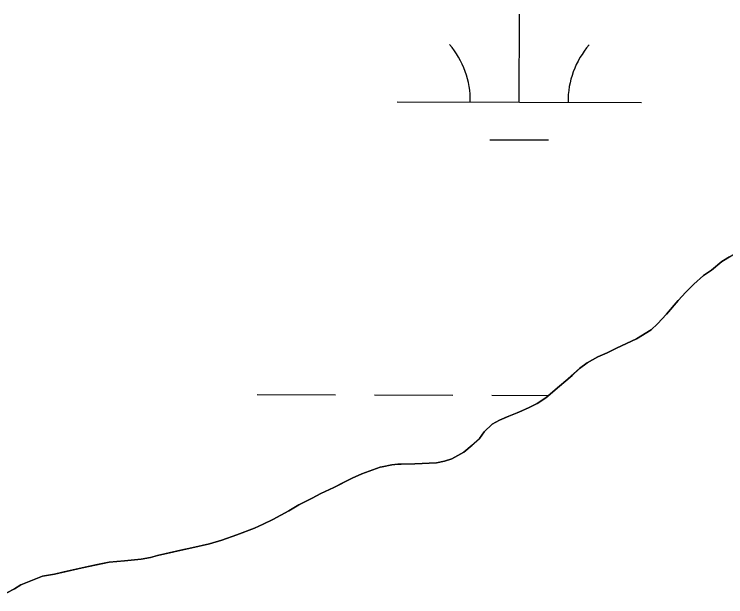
# Model space of a CAD drawing. Extents: x 3161514 to 3199414, y 831166 to 856601.
# Drawn here: x 3194098.7 to 3194389.9, y 853709.1 to 853947.7 of the extents above; entities that cross this region are included whole.
import ezdxf

# ---------------------------------------------------------------- set-up
doc = ezdxf.new("R2010")
doc.units = 0
for name, color, linetype in [('V-SITE-VEGE', 7, 'Continuous'), ('V-TOPO-SHOR', 7, 'Continuous'), ('V-WETL-SWMP', 7, 'Continuous')]:
    doc.layers.add(name, color=color, linetype=linetype)

msp = doc.modelspace()

# ---------------------------------------------------------------- linework, layer by layer
at = {"layer": 'V-SITE-VEGE'}
for p, q in [((3194384.05, 853842.97), (3194388.31, 853846.43)), ((3194388.31, 853846.43), (3194391.43, 853848.41)), ((3194380.76, 853840.66), (3194384.05, 853842.97)), ((3194376.83, 853837.2), (3194380.76, 853840.66)), ((3194373.55, 853833.91), (3194376.83, 853837.2)), ((3194370.43, 853830.45), (3194373.55, 853833.91)), ((3194365.68, 853824.86), (3194370.43, 853830.45)), ((3194361.91, 853820.91), (3194365.68, 853824.86)), ((3194359.29, 853818.44), (3194361.91, 853820.91)), ((3194353.38, 853814.81), (3194359.29, 853818.44)), ((3194345.17, 853811.02), (3194353.38, 853814.81)), ((3194341.39, 853809.04), (3194345.17, 853811.02)), ((3194337.45, 853807.39), (3194341.39, 853809.04)), ((3194330.07, 853802.61), (3194333.19, 853804.91)), ((3194333.19, 853804.91), (3194337.45, 853807.39)), ((3194326.95, 853799.81), (3194330.07, 853802.61)), ((3194321.87, 853795.36), (3194326.95, 853799.81)), ((3194316.29, 853790.59), (3194321.87, 853795.36)), ((3194312.68, 853788.28), (3194316.29, 853790.59)), ((3194309.4, 853786.63), (3194312.68, 853788.28)), ((3194300.37, 853782.83), (3194305.13, 853784.81)), ((3194305.13, 853784.81), (3194309.4, 853786.63)), ((3194294.29, 853779.86), (3194297.25, 853781.51)), ((3194297.25, 853781.51), (3194300.37, 853782.83)), ((3194291.01, 853776.73), (3194294.29, 853779.86)), ((3194289.05, 853773.94), (3194291.01, 853776.73)), ((3194286.09, 853771.3), (3194289.05, 853773.94)), ((3194282.65, 853768.34), (3194286.09, 853771.3)), ((3194277.73, 853765.7), (3194282.65, 853768.34)), ((3194262.61, 853763.53), (3194271.48, 853764.04)), ((3194271.48, 853764.04), (3194274.77, 853764.71)), ((3194274.77, 853764.71), (3194277.73, 853765.7)), ((3194240.93, 853759.55), (3194248.49, 853762.19)), ((3194248.49, 853762.19), (3194249.31, 853762.35)), ((3194249.31, 853762.35), (3194253.25, 853763.18)), ((3194253.25, 853763.18), (3194255.71, 853763.52)), ((3194255.71, 853763.52), (3194257.03, 853763.52)), ((3194257.03, 853763.52), (3194262.61, 853763.53)), ((3194236.99, 853757.73), (3194240.93, 853759.55)), ((3194229.44, 853753.93), (3194233.38, 853755.92)), ((3194233.38, 853755.92), (3194236.99, 853757.73)), ((3194224.19, 853751.46), (3194229.44, 853753.93)), ((3194215.16, 853746.84), (3194220.58, 853749.48)), ((3194220.58, 853749.48), (3194224.19, 853751.46)), ((3194211.06, 853744.37), (3194215.16, 853746.84)), ((3194204.49, 853740.74), (3194211.06, 853744.37)), ((3194200.55, 853738.93), (3194204.49, 853740.74)), ((3194196.94, 853737.28), (3194200.55, 853738.93)), ((3194189.71, 853734.47), (3194196.94, 853737.28)), ((3194178.55, 853730.83), (3194183.64, 853732.32)), ((3194183.64, 853732.32), (3194189.71, 853734.47)), ((3194166.89, 853728.18), (3194171.32, 853729.17)), ((3194171.32, 853729.17), (3194178.55, 853730.83)), ((3194157.36, 853726.02), (3194166.89, 853728.18)), ((3194132.72, 853722.36), (3194137.49, 853723.36)), ((3194137.49, 853723.36), (3194143.73, 853723.86)), ((3194143.73, 853723.86), (3194150.63, 853724.53)), ((3194150.63, 853724.53), (3194154.41, 853725.2)), ((3194154.41, 853725.2), (3194157.36, 853726.02)), ((3194118.6, 853719.21), (3194126.48, 853721.03)), ((3194126.48, 853721.03), (3194132.72, 853722.36)), ((3194101.35, 853714.08), (3194110.22, 853717.55)), ((3194110.22, 853717.55), (3194115.15, 853718.38)), ((3194115.15, 853718.38), (3194118.6, 853719.21)), ((3194092.33, 853709.14), (3194098.73, 853712.44)), ((3194098.73, 853712.44), (3194101.35, 853714.08))]:
    msp.add_line(p, q, dxfattribs=at)
at = {"layer": 'V-TOPO-SHOR'}
msp.add_lwpolyline([(3194391.43, 853848.41), (3194388.31, 853846.43), (3194384.05, 853842.97), (3194380.76, 853840.66), (3194376.83, 853837.2), (3194373.55, 853833.91), (3194370.43, 853830.46), (3194365.68, 853824.86), (3194361.91, 853820.91), (3194359.29, 853818.44), (3194353.38, 853814.81), (3194345.17, 853811.02), (3194341.39, 853809.04), (3194337.45, 853807.39), (3194333.19, 853804.91), (3194330.07, 853802.61), (3194326.95, 853799.81), (3194321.87, 853795.36), (3194316.29, 853790.58), (3194312.68, 853788.28), (3194309.4, 853786.63), (3194305.13, 853784.81), (3194300.37, 853782.83), (3194297.25, 853781.51), (3194294.29, 853779.86), (3194291.01, 853776.73), (3194289.05, 853773.94), (3194286.09, 853771.3), (3194282.65, 853768.34), (3194277.73, 853765.7), (3194274.77, 853764.71), (3194271.48, 853764.04), (3194262.61, 853763.53), (3194257.03, 853763.52), (3194255.71, 853763.52), (3194253.25, 853763.18), (3194249.31, 853762.35), (3194248.49, 853762.19), (3194240.93, 853759.55), (3194236.99, 853757.73), (3194233.38, 853755.92), (3194229.44, 853753.94), (3194224.19, 853751.46), (3194220.58, 853749.48), (3194215.16, 853746.84), (3194211.06, 853744.37), (3194204.49, 853740.74), (3194200.55, 853738.93), (3194196.94, 853737.28), (3194189.71, 853734.47), (3194183.64, 853732.32), (3194178.55, 853730.83), (3194171.32, 853729.17), (3194166.89, 853728.18), (3194157.36, 853726.02), (3194154.41, 853725.2), (3194150.63, 853724.53), (3194143.73, 853723.86), (3194137.49, 853723.36), (3194132.72, 853722.36), (3194126.48, 853721.03), (3194118.6, 853719.21), (3194115.15, 853718.38), (3194110.22, 853717.55), (3194101.35, 853714.08), (3194098.73, 853712.44), (3194092.33, 853709.14)], dxfattribs=at)
at = {"layer": 'V-WETL-SWMP'}
for p, q in [((3194305.32, 853911.74), (3194305.42, 853947.74)), ((3194255.32, 853911.88), (3194355.32, 853911.6)), ((3194293.28, 853896.34), (3194317.28, 853896.28)), ((3194388.31, 853846.43), (3194395.86, 853851.05)), ((3194384.05, 853842.97), (3194388.31, 853846.43)), ((3194380.76, 853840.67), (3194384.05, 853842.97)), ((3194376.83, 853837.21), (3194380.76, 853840.67)), ((3194373.55, 853833.92), (3194376.83, 853837.21)), ((3194370.43, 853830.46), (3194373.55, 853833.92)), ((3194365.68, 853824.86), (3194370.43, 853830.46)), ((3194361.91, 853820.91), (3194365.68, 853824.86)), ((3194359.28, 853818.44), (3194361.91, 853820.91)), ((3194353.37, 853814.82), (3194359.28, 853818.44)), ((3194345.17, 853811.02), (3194353.37, 853814.82)), ((3194341.39, 853809.04), (3194345.17, 853811.02)), ((3194337.45, 853807.39), (3194341.39, 853809.04)), ((3194330.07, 853802.61), (3194333.18, 853804.92)), ((3194333.18, 853804.92), (3194337.45, 853807.39)), ((3194321.87, 853795.37), (3194330.07, 853802.61)), ((3194316.29, 853790.59), (3194321.87, 853795.37)), ((3194198.15, 853791.97), (3194230.15, 853791.88)), ((3194246.15, 853791.83), (3194278.15, 853791.74)), ((3194294.15, 853791.7), (3194317.51, 853791.64)), ((3194312.68, 853788.28), (3194316.29, 853790.59)), ((3194309.39, 853786.63), (3194312.68, 853788.28)), ((3194297.25, 853781.51), (3194309.39, 853786.63)), ((3194294.29, 853779.87), (3194297.25, 853781.51)), ((3194291.01, 853776.74), (3194294.29, 853779.87)), ((3194289.04, 853773.94), (3194291.01, 853776.74)), ((3194282.65, 853768.34), (3194289.04, 853773.94)), ((3194277.72, 853765.7), (3194282.65, 853768.34)), ((3194262.61, 853763.54), (3194271.48, 853764.05)), ((3194271.48, 853764.05), (3194274.77, 853764.71)), ((3194274.77, 853764.71), (3194277.72, 853765.7)), ((3194240.93, 853759.55), (3194248.48, 853762.19)), ((3194248.48, 853762.19), (3194253.25, 853763.19)), ((3194253.25, 853763.19), (3194255.71, 853763.52)), ((3194255.71, 853763.52), (3194262.61, 853763.54)), ((3194236.99, 853757.73), (3194240.93, 853759.55)), ((3194229.44, 853753.94), (3194236.99, 853757.73)), ((3194224.19, 853751.47), (3194229.44, 853753.94)), ((3194215.16, 853746.85), (3194220.58, 853749.49)), ((3194220.58, 853749.49), (3194224.19, 853751.47)), ((3194211.06, 853744.37), (3194215.16, 853746.85)), ((3194204.49, 853740.75), (3194211.06, 853744.37)), ((3194196.94, 853737.28), (3194204.49, 853740.75)), ((3194189.71, 853734.47), (3194196.94, 853737.28)), ((3194178.55, 853730.84), (3194183.64, 853732.33)), ((3194183.64, 853732.33), (3194189.71, 853734.47)), ((3194157.36, 853726.03), (3194178.55, 853730.84)), ((3194126.48, 853721.04), (3194137.48, 853723.36)), ((3194137.48, 853723.36), (3194150.63, 853724.54)), ((3194150.63, 853724.54), (3194154.41, 853725.2)), ((3194154.41, 853725.2), (3194157.36, 853726.03)), ((3194115.15, 853718.39), (3194126.48, 853721.04)), ((3194101.35, 853714.09), (3194110.22, 853717.56)), ((3194110.22, 853717.56), (3194115.15, 853718.39)), ((3194092.33, 853709.14), (3194098.73, 853712.44)), ((3194098.73, 853712.44), (3194101.35, 853714.09))]:
    msp.add_line(p, q, dxfattribs=at)
for centre, start, end in [((3194250.08, 853912.37), 359.0699, 40.6135), ((3194360.57, 853912.06), 139.0699, 180.6135)]:
    msp.add_arc(centre, 35.25, start, end, dxfattribs=at)

doc.saveas('drawing.dxf')
